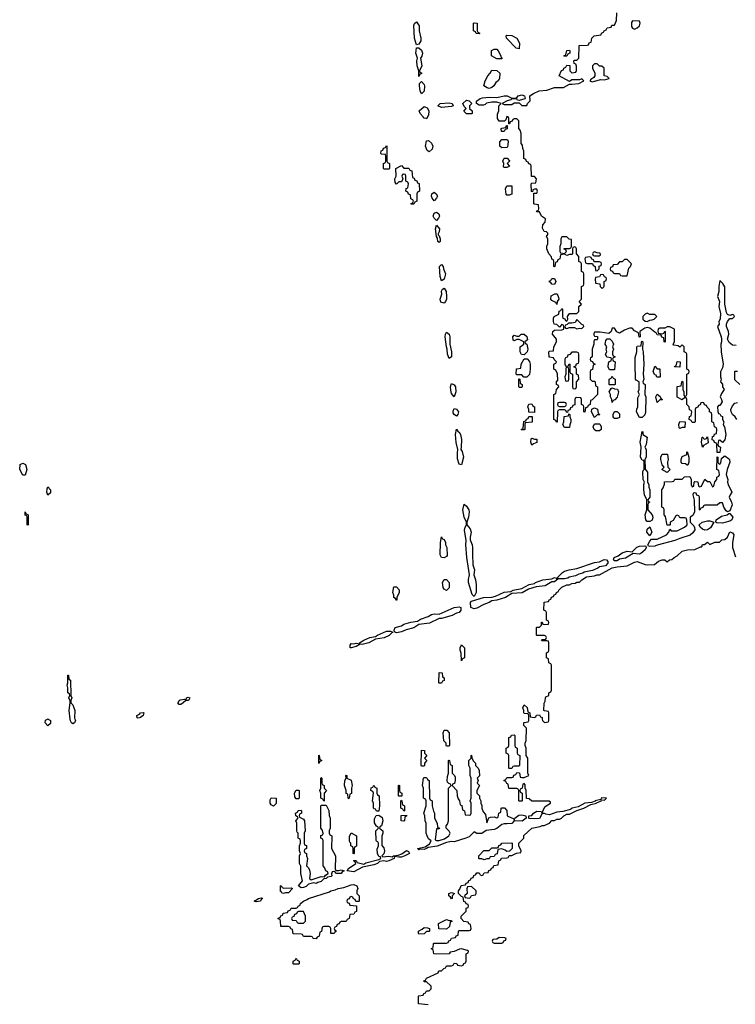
# Model space of a CAD drawing. Header units: inches. Extents: x 2601469 to 2753575, y 449403 to 582909.
# Tile 281 of 350: x 2650265 to 2655973, y 527726 to 535578. Entities that reach past the tile are written whole.
import ezdxf

# ---------------------------------------------------------------- set-up
doc = ezdxf.new("R2010")
doc.units = ezdxf.units.IN
doc.header["$MEASUREMENT"] = 0
doc.layers.add('C6552', color=7, linetype='Continuous')
doc.layers.add('C6553', color=7, linetype='Continuous')

msp = doc.modelspace()

# ---------------------------------------------------------------- linework, layer by layer
at = {"layer": 'C6552', "color": 4, "elevation": 12}
for points in [[(2650493.5, 530000), (2650511, 529990), (2650510, 529966), (2650490, 529946), (2650469.2, 529970), (2650470, 529992), (2650486, 530000)], [(2650706.3, 530000), (2650710.9, 529989.1), (2650702, 529970), (2650690, 529964), (2650678, 529970), (2650670, 529986), (2650668.2, 530000)], [(2653522, 527722), (2653446, 527730), (2653446, 527790), (2653450, 527794), (2653482, 527798), (2653487.3, 527812.7), (2653502, 527818), (2653510, 527834), (2653530, 527834), (2653546, 527850), (2653546, 527870), (2653510, 527906), (2653490, 527906), (2653487.3, 527912.7), (2653502, 527918), (2653510, 527934), (2653602, 527978), (2653607.3, 527992.7), (2653630, 527994), (2653647.3, 528012.7), (2653662, 528018), (2653670, 528034), (2653710, 528034), (2653722, 528038), (2653730, 528054), (2653752.7, 528052.7), (2653758, 528038), (2653790, 528034), (2653802, 528038), (2653807.3, 528052.7), (2653822, 528058), (2653826, 528070), (2653826, 528130), (2653842, 528138), (2653846, 528150), (2653836.4, 528156.4), (2653790, 528168), (2653772.7, 528167.3), (2653731.6, 528148.4), (2653698, 528142), (2653690, 528128), (2653590, 528126), (2653568, 528128), (2653562, 528162), (2653546, 528170), (2653562, 528178), (2653566, 528210), (2653570, 528214), (2653670, 528214), (2653682, 528218), (2653687.3, 528232.7), (2653702, 528238), (2653710, 528254), (2653742, 528258), (2653747.3, 528272.7), (2653762, 528278), (2653766, 528310), (2653770, 528314), (2653850, 528314), (2653862, 528318), (2653866, 528330), (2653862, 528362), (2653847.3, 528367.3), (2653842, 528382), (2653807.3, 528387.3), (2653786, 528410), (2653786, 528430), (2653826, 528470), (2653827.3, 528492.7), (2653842, 528498), (2653846, 528510), (2653842, 528522), (2653827.3, 528527.3), (2653822, 528542), (2653807.3, 528547.3), (2653802, 528582), (2653790, 528586), (2653766, 528610), (2653766, 528630), (2653776.4, 528643.6), (2653787.3, 528672.7), (2653822, 528678), (2653827.3, 528692.7), (2653842, 528698), (2653847.3, 528712.7), (2653862, 528718), (2653867.3, 528732.7), (2653882, 528738), (2653887.3, 528752.7), (2653902, 528758), (2653910, 528774), (2653930, 528774), (2653938, 528758), (2653950, 528754), (2653962, 528758), (2653970, 528774), (2654002, 528778), (2654007.3, 528792.7), (2654022, 528798), (2654027.3, 528812.7), (2654042, 528818), (2654047.3, 528832.7), (2654082, 528838), (2654086, 528870), (2654102, 528878), (2654107.3, 528892.7), (2654150, 528894), (2654162, 528898), (2654170, 528914), (2654190, 528914), (2654228, 528932), (2654262, 528938), (2654266, 528950), (2654246, 528990), (2654246, 529010), (2654286, 529050), (2654287.3, 529072.7), (2654350, 529132), (2654416.4, 529143.6), (2654432.7, 529152.7), (2654447.3, 529152.7), (2654490, 529172), (2654510, 529192), (2654530, 529192), (2654550, 529202), (2654570, 529202), (2654586, 529210), (2654606, 529230), (2654630, 529242), (2654650, 529242), (2654708.4, 529271.6), (2654766, 529290), (2654820.4, 529319.6), (2654866, 529330), (2654866, 529334), (2654906, 529350), (2654902, 529358), (2654930, 529354), (2654946, 529370), (2654907.5, 529372.5), (2654902, 529370), (2654899.6, 529360.4), (2654854, 529350), (2654854, 529346), (2654824.7, 529335.3), (2654774, 529330), (2654718.8, 529301.2), (2654672, 529290), (2654659.1, 529280.9), (2654596, 529264), (2654550, 529259.5), (2654490, 529237), (2654461.6, 529241.6), (2654450, 529249), (2654431.6, 529248.4), (2654410, 529208.7), (2654370, 529205.2), (2654330, 529208), (2654326, 529210), (2654326, 529230), (2654350, 529232), (2654362, 529250), (2654390, 529266.8), (2654423.6, 529263.6), (2654430, 529254), (2654438, 529262), (2654438, 529270), (2654456, 529304), (2654498, 529330), (2654498, 529338), (2654487.3, 529347.3), (2654350, 529346), (2654330, 529366), (2654307.3, 529367.3), (2654306, 529430), (2654298, 529450), (2654296.4, 529476.4), (2654290, 529486), (2654278, 529482), (2654274, 529450), (2654258, 529442), (2654254, 529430), (2654258, 529418), (2654274, 529410), (2654274, 529350), (2654270, 529346), (2654250, 529346), (2654246, 529350), (2654246, 529430), (2654242, 529442), (2654230, 529446), (2654167.3, 529447.3), (2654162, 529482), (2654150, 529486), (2654142, 529502), (2654126, 529510), (2654142, 529518), (2654150, 529534), (2654190, 529534), (2654202, 529538), (2654207.3, 529552.7), (2654222, 529558), (2654230, 529574), (2654252, 529572), (2654258, 529538), (2654270, 529534), (2654290, 529534), (2654326, 529550), (2654318, 529570), (2654318, 529690), (2654306, 529710), (2654306, 529770), (2654298, 529790), (2654298, 529810), (2654306, 529830), (2654307.3, 529927.3), (2654286, 529950), (2654286, 529970), (2654290, 529974), (2654322, 529978), (2654326, 529990), (2654326, 530000)], [(2654433.4, 530000), (2654434, 529990), (2654450, 529974), (2654482, 529978), (2654486, 529990), (2654486, 530000)]]:
    msp.add_lwpolyline(points, dxfattribs=at)
for points in [[(2653670, 529786), (2653666, 529790), (2653666, 529810), (2653648.4, 529828.4), (2653642, 529890), (2653650, 529912), (2653671.6, 529911.6), (2653691.1, 529891.1), (2653694, 529790), (2653690, 529786)], [(2654170, 529606), (2654166, 529610), (2654166, 529710), (2654162, 529722), (2654146, 529730), (2654146, 529770), (2654162, 529778), (2654166, 529790), (2654167.3, 529852.7), (2654182, 529858), (2654187.3, 529872.7), (2654210, 529874), (2654214, 529870), (2654214, 529790), (2654218, 529778), (2654234, 529770), (2654234, 529730), (2654238, 529718), (2654254, 529710), (2654252, 529630), (2654250, 529626), (2654210, 529626), (2654198, 529622), (2654190, 529606)], [(2653470, 529626), (2653468, 529630), (2653470, 529754), (2653494, 529750), (2653494, 529730), (2653512, 529710), (2653494, 529690), (2653511.3, 529670), (2653494, 529650), (2653494, 529630), (2653490, 529626)], [(2652650, 529646), (2652650, 529714), (2652654, 529710), (2652658, 529678), (2652674, 529670), (2652658, 529662)], [(2653990, 529174), (2654007.3, 529212.7), (2654020.4, 529219.6), (2654050, 529222), (2654070, 529214), (2654082, 529218), (2654086, 529250), (2654102, 529258), (2654106, 529290), (2654110, 529294), (2654132.7, 529292.7), (2654151.6, 529271.6), (2654154, 529230), (2654205.4, 529205.4), (2654210, 529194), (2654215.3, 529210), (2654246.3, 529233.7), (2654270, 529237.3), (2654302, 529230), (2654304.7, 529210), (2654272.4, 529187.6), (2654210, 529189), (2654190, 529169.4), (2654150, 529164.5), (2654130, 529166.6), (2654110, 529159.3), (2654071.8, 529128.2), (2654050, 529120.7), (2653986.4, 529113.6), (2653950, 529089.3), (2653910, 529089.2), (2653890, 529102), (2653850, 529062.7), (2653824.7, 529050), (2653730, 529022), (2653710, 529023.7), (2653670, 529017.2), (2653593.8, 528986.2), (2653523.6, 528976.4), (2653510, 528969.4), (2653490, 528960.9), (2653456.9, 528963.1), (2653450, 528958), (2653438, 528970), (2653498, 528982), (2653532.9, 529007.1), (2653548, 529030), (2653526, 529046), (2653514, 529070), (2653508.4, 529091.6), (2653508, 529170), (2653498, 529190), (2653495.3, 529230), (2653488, 529250), (2653506, 529310), (2653506, 529350), (2653502, 529362), (2653486, 529370), (2653486, 529450), (2653478, 529470), (2653486, 529530), (2653490, 529534), (2653510, 529534), (2653518, 529518), (2653532, 529510), (2653534, 529370), (2653538, 529358), (2653554, 529350), (2653554, 529310), (2653565.4, 529265.4), (2653574, 529250), (2653574, 529210), (2653594, 529170), (2653598, 529138), (2653614, 529130), (2653610, 529126), (2653590, 529126), (2653578, 529038), (2653590, 529032), (2653610, 529032), (2653653.2, 529046.8), (2653688, 529070), (2653698, 529090), (2653690, 529106), (2653666, 529130), (2653666, 529150), (2653676.4, 529163.6), (2653686, 529190), (2653686, 529450), (2653706, 529470), (2653702, 529482), (2653687.3, 529487.3), (2653678, 529498), (2653675.3, 529510), (2653676.4, 529543.6), (2653686, 529570), (2653686, 529670), (2653690, 529674), (2653694, 529670), (2653698, 529638), (2653714, 529630), (2653714, 529570), (2653734, 529550), (2653738, 529538), (2653738, 529510), (2653732, 529488), (2653718, 529482), (2653714, 529470), (2653751.6, 529431.6), (2653754, 529390), (2653763.6, 529363.6), (2653774, 529350), (2653778, 529318), (2653792.7, 529312.7), (2653798, 529278), (2653814, 529270), (2653818, 529238), (2653850, 529234), (2653862, 529238), (2653866, 529250), (2653866, 529330), (2653858, 529350), (2653866, 529370), (2653866, 529530), (2653858, 529550), (2653858, 529610), (2653848, 529630), (2653848, 529670), (2653866, 529690), (2653866, 529710), (2653870, 529714), (2653872, 529690), (2653884.7, 529664.7), (2653902, 529650), (2653902, 529630), (2653922, 529610), (2653931, 529591), (2653931.3, 529548.7), (2653914, 529530), (2653922, 529510), (2653914, 529490), (2653932, 529470), (2653912, 529430), (2653912, 529410), (2653932, 529390), (2653932, 529370), (2653942, 529350), (2653942, 529330), (2653951.1, 529311.1), (2653951.3, 529290), (2653962, 529262), (2653979.6, 529239.6)], [(2652690, 529346), (2652682, 529362), (2652666, 529370), (2652666, 529410), (2652658, 529430), (2652666, 529450), (2652666, 529530), (2652670, 529534), (2652674, 529530), (2652674, 529490), (2652678, 529478), (2652694, 529470), (2652694, 529450), (2652711.3, 529431.3), (2652694, 529410), (2652694, 529350)], [(2652890, 529366), (2652886, 529370), (2652882, 529402), (2652868.4, 529408.4), (2652868, 529430), (2652855.3, 529470), (2652858, 529510), (2652868, 529530), (2652866, 529550), (2652870, 529554), (2652874, 529550), (2652874, 529530), (2652910, 529514), (2652918, 529470), (2652912, 529450), (2652911.6, 529408.4), (2652898, 529402), (2652894, 529370)], [(2652470, 529366), (2652460.4, 529380.4), (2652458, 529410), (2652470, 529434), (2652490, 529434), (2652494, 529430), (2652494, 529370), (2652490, 529366)], [(2653110, 529266), (2653102, 529282), (2653090, 529286), (2653087.3, 529292.7), (2653086, 529330), (2653078, 529350), (2653086, 529410), (2653082, 529422), (2653066, 529430), (2653068.4, 529451.6), (2653082, 529458), (2653090, 529474), (2653098, 529458), (2653114, 529450), (2653114, 529410), (2653118, 529398), (2653132, 529390), (2653134, 529310), (2653130, 529266)], [(2653290, 529386), (2653286, 529390), (2653286, 529470), (2653290, 529474), (2653294, 529470), (2653294, 529430), (2653298, 529418), (2653314, 529410), (2653314, 529390), (2653310, 529386)], [(2652290, 529306), (2652270, 529318), (2652262, 529330), (2652263.1, 529356.9), (2652270, 529374), (2652311.3, 529370), (2652311.1, 529328.9)], [(2653330, 529266), (2653322, 529282), (2653306, 529290), (2653306, 529350), (2653310, 529354), (2653314, 529350), (2653318, 529318), (2653334, 529310), (2653334, 529270)], [(2652810, 528792), (2652830, 528798), (2652854, 528790), (2652836, 528784), (2652830, 528769.5), (2652789.1, 528769.1), (2652786, 528770), (2652782, 528782), (2652770, 528786), (2652758, 528782), (2652752.7, 528767.3), (2652756, 528750), (2652750, 528746.6), (2652720.7, 528739.3), (2652710, 528729.4), (2652690, 528726), (2652670, 528706.6), (2652642, 528698), (2652630, 528689.4), (2652610, 528695.3), (2652570, 528683.7), (2652550, 528664.5), (2652530, 528657), (2652510, 528656), (2652488, 528670), (2652522, 528710), (2652508, 528770), (2652507.3, 528827.3), (2652498, 528850), (2652498, 528910), (2652506, 528930), (2652498, 528950), (2652498, 528990), (2652506, 529010), (2652506, 529030), (2652502, 529042), (2652486, 529050), (2652486, 529090), (2652478, 529098), (2652475.3, 529110), (2652475.3, 529170), (2652468, 529190), (2652486, 529210), (2652482, 529222), (2652468.4, 529228.4), (2652466, 529250), (2652482, 529258), (2652487.3, 529272.7), (2652510, 529274), (2652514, 529270), (2652514, 529250), (2652498, 529242), (2652494, 529230), (2652498, 529218), (2652530, 529202), (2652538, 529190), (2652542, 529110), (2652534, 529090), (2652534, 529010), (2652538, 528998), (2652551.6, 528991.6), (2652554, 528970), (2652538, 528962), (2652534, 528950), (2652538, 528938), (2652554, 528930), (2652554, 528910), (2652562, 528890), (2652554, 528830), (2652570, 528814), (2652576.9, 528796.9), (2652581, 528770), (2652578, 528730), (2652590, 528718), (2652670, 528746), (2652696.4, 528743.6), (2652703.1, 528756.9), (2652726, 528770), (2652722, 528782), (2652706, 528790), (2652696.4, 528816.4), (2652686, 528830), (2652686, 529030), (2652682, 529042), (2652666, 529050), (2652667.3, 529072.7), (2652682, 529078), (2652686, 529090), (2652676.4, 529116.4), (2652666, 529130), (2652666, 529310), (2652670, 529314), (2652710, 529314), (2652731.6, 529271.6), (2652732.7, 529232.7), (2652742, 529210), (2652742, 529130), (2652734, 529110), (2652734, 529090), (2652738, 529078), (2652754, 529070), (2652752, 528970), (2652784.7, 528910), (2652782, 528802), (2652792.7, 528792.7)], [(2653162, 528902), (2653210, 528907.3), (2653236.4, 528903.6), (2653246, 528910), (2653284.1, 528915.9), (2653313.6, 528926.4), (2653350, 528952), (2653366, 528946), (2653374.8, 528930), (2653338, 528910), (2653310, 528900.9), (2653290, 528899), (2653254, 528906), (2653251.3, 528890), (2653210.3, 528869.7), (2653190, 528864.5), (2653170, 528869.4), (2653136, 528864), (2653118, 528850), (2653090, 528839.3), (2652999.8, 528820.2), (2652930, 528782), (2652878, 528790), (2652888, 528810), (2652946, 528850), (2652942, 528862), (2652928, 528870), (2652930, 528874), (2652950, 528874), (2652958, 528858), (2653010, 528844.7), (2653025.2, 528854.8), (2653130, 528882), (2653146, 528890), (2653142, 528902), (2653130, 528906), (2653119, 528930), (2653116.4, 528963.6), (2653126, 528990), (2653126, 529010), (2653122, 529022), (2653110, 529026), (2653107.3, 529032.7), (2653106, 529110), (2653126, 529130), (2653122, 529142), (2653110, 529146), (2653094.6, 529174.6), (2653095.3, 529204.7), (2653108.4, 529231.6), (2653130, 529234), (2653156, 529216), (2653161, 529190), (2653151.6, 529148.4), (2653138, 529142), (2653134, 529130), (2653162, 529110), (2653162, 529090), (2653152.7, 529067.3), (2653152.7, 528992.7), (2653170, 528974), (2653174.8, 528950), (2653170, 528926), (2653154, 528910)], [(2653330, 529186), (2653308.4, 529188.4), (2653308.4, 529231.6), (2653350, 529234), (2653350, 529226), (2653338, 529222), (2653334, 529190)], [(2652930, 528926), (2652926, 528930), (2652926, 528970), (2652922, 528982), (2652906, 528990), (2652906, 529010), (2652898, 529018), (2652895.3, 529030), (2652896.4, 529063.6), (2652910, 529094), (2652952, 529070), (2652952, 528988), (2652938, 528982), (2652934, 528970), (2652934, 528930)], [(2654150, 528946), (2654136.4, 528956.4), (2654110, 528966), (2654078, 528962), (2654072.7, 528927.3), (2654058, 528922), (2654050, 528906), (2654018, 528902), (2654010, 528886), (2653990, 528886), (2653970, 528878), (2653950, 528886), (2653930, 528886), (2653926, 528890), (2653926, 528910), (2653968.4, 528951.6), (2654010, 528954), (2654030, 528974), (2654070, 528974), (2654082, 528978), (2654087.3, 528992.7), (2654102, 528998), (2654110, 529012), (2654190, 529014), (2654194, 529010), (2654194, 528970), (2654172.7, 528947.3)], [(2652970, 528546), (2652947.3, 528547.3), (2652942, 528562), (2652927.3, 528567.3), (2652922, 528582), (2652910, 528586), (2652898, 528582), (2652892.7, 528567.3), (2652878, 528562), (2652874, 528550), (2652878, 528538), (2652892.7, 528532.7), (2652898, 528518), (2652952.7, 528512.7), (2652952.7, 528467.3), (2652938, 528462), (2652930, 528446), (2652898, 528442), (2652894, 528410), (2652878, 528402), (2652870, 528386), (2652830, 528386), (2652818, 528382), (2652812.7, 528367.3), (2652798, 528362), (2652792.7, 528347.3), (2652778, 528342), (2652774, 528330), (2652778, 528318), (2652792, 528310), (2652778, 528302), (2652774, 528290), (2652746, 528290), (2652746, 528330), (2652742, 528342), (2652730, 528346), (2652690, 528346), (2652678, 528342), (2652672.7, 528307.3), (2652658, 528302), (2652654, 528270), (2652638, 528262), (2652630, 528248.7), (2652606, 528250), (2652602, 528262), (2652590, 528266), (2652530, 528266), (2652522, 528282), (2652510, 528286), (2652447.3, 528287.3), (2652442, 528322), (2652427.3, 528327.3), (2652422, 528342), (2652410, 528346), (2652347.3, 528347.3), (2652346, 528390), (2652342, 528402), (2652327.3, 528407.3), (2652327.3, 528412.7), (2652342, 528418), (2652347.3, 528432.7), (2652362, 528438), (2652367.3, 528452.7), (2652402, 528458), (2652407.3, 528472.7), (2652422, 528478), (2652430, 528494), (2652470, 528494), (2652482, 528498), (2652486, 528510), (2652502, 528518), (2652506, 528530), (2652528, 528550), (2652559, 528561), (2652570, 528571), (2652736.4, 528623.6), (2652746, 528630), (2652782, 528638), (2652806, 528650), (2652850, 528658), (2652910, 528678), (2652930, 528682), (2652954, 528670), (2652962, 528650), (2652954, 528630), (2652954, 528610), (2652971.6, 528591.6), (2652974, 528550)], [(2652372, 528652), (2652430, 528656), (2652442, 528650), (2652410, 528615.1), (2652384.5, 528615.5), (2652370, 528609.4), (2652355.3, 528615.3), (2652350, 528626), (2652346, 528626), (2652346, 528670), (2652350, 528674), (2652358, 528658)], [(2653870, 528666), (2653838, 528662), (2653832.7, 528647.3), (2653834, 528610), (2653814, 528590), (2653818, 528578), (2653850, 528574), (2653862, 528578), (2653870, 528594), (2653902, 528598), (2653906, 528610), (2653906, 528630)], [(2652150, 528543.7), (2652135.3, 528550), (2652170, 528571.3), (2652190, 528576), (2652202, 528570), (2652193.7, 528566.3), (2652184.7, 528550), (2652170, 528545.1)], [(2653710, 528568.7), (2653702, 528582), (2653688, 528590), (2653688.9, 528611.1), (2653710, 528618), (2653734, 528610), (2653714, 528590), (2653714, 528570)], [(2652530, 528466), (2652490, 528466), (2652478, 528462), (2652472, 528448), (2652458, 528442), (2652452.7, 528427.3), (2652438, 528422), (2652434, 528410), (2652438, 528398), (2652470, 528394), (2652478, 528378), (2652490, 528374), (2652530, 528374), (2652546, 528390), (2652546, 528430)], [(2653690, 528394), (2653710, 528394), (2653712.7, 528387.3), (2653698, 528382), (2653692.7, 528347.3), (2653670, 528326), (2653607.3, 528327.3), (2653606, 528370), (2653670, 528402)], [(2653450, 528286), (2653446, 528290), (2653446, 528310), (2653475.3, 528324.7), (2653490, 528338), (2653516.9, 528336.9), (2653534, 528330), (2653534, 528310), (2653530, 528306), (2653510, 528306), (2653490, 528288.7)], [(2654090, 528258), (2654070, 528246), (2654038, 528242), (2654034, 528230), (2654038, 528218), (2654050, 528214), (2654110, 528214), (2654122, 528218), (2654127.3, 528232.7), (2654142, 528238), (2654146, 528250), (2654135.3, 528255.3)], [(2652450, 528046), (2652446, 528050), (2652446, 528070), (2652462, 528078), (2652470, 528094), (2652478, 528078), (2652494, 528070), (2652494, 528050), (2652490, 528046)]]:
    msp.add_lwpolyline(points, close=True, dxfattribs=at)
at = {"layer": 'C6553', "color": 4, "elevation": 12}
for points in [[(2655979.6, 532980.4), (2655950, 532982), (2655923, 533003), (2655909.3, 533030), (2655921.2, 533070), (2655919, 533090), (2655902.7, 533130), (2655902.7, 533150), (2655910, 533172), (2655930, 533194), (2655950, 533194), (2655966, 533210), (2655962, 533222), (2655950, 533226), (2655930, 533218), (2655910, 533228), (2655903.2, 533243.2), (2655889, 533310), (2655888.4, 533448.4), (2655873.6, 533473.6), (2655850, 533498), (2655841.6, 533450), (2655840.7, 533410), (2655831, 533370), (2655847.3, 533330), (2655842.8, 533290), (2655854.2, 533234.2), (2655852.7, 533190), (2655841, 533170), (2655844.7, 533150), (2655831.3, 533130), (2655860.7, 533050), (2655864, 533030), (2655864, 533010), (2655857.3, 532990), (2655858.8, 532930), (2655874.9, 532830), (2655870, 532802), (2655854.8, 532770), (2655854.8, 532730), (2655861, 532710), (2655856, 532690), (2655870.5, 532670.5), (2655870.7, 532650), (2655884, 532630), (2655862.5, 532597.5), (2655850.8, 532570), (2655862.8, 532550), (2655866.8, 532530), (2655850, 532502), (2655838, 532502), (2655832, 532490), (2655832.7, 532452.7), (2655838, 532438), (2655850, 532434), (2655858, 532418), (2655870, 532414), (2655870.8, 532390), (2655880.7, 532370), (2655877.3, 532350), (2655887.3, 532330), (2655898, 532270), (2655890, 532228), (2655870, 532206), (2655850, 532226), (2655838, 532222), (2655834, 532190), (2655838, 532178), (2655854, 532170), (2655850, 532126), (2655827.3, 532127.3), (2655826, 532190), (2655822, 532202), (2655807.3, 532207.3), (2655802, 532222), (2655788.4, 532228.4), (2655790, 532254), (2655802, 532258), (2655807.3, 532272.7), (2655822, 532278), (2655826, 532310), (2655822, 532322), (2655806, 532330), (2655802, 532362), (2655786, 532370), (2655786, 532430), (2655782, 532442), (2655766, 532450), (2655766, 532470), (2655747.3, 532487.3), (2655742, 532502), (2655727.3, 532507.3), (2655722, 532522), (2655710, 532526), (2655698, 532522), (2655692.7, 532507.3), (2655678, 532502), (2655672.7, 532487.3), (2655658, 532482), (2655654, 532470), (2655654, 532370), (2655650, 532366), (2655630, 532366), (2655622, 532382), (2655606, 532390), (2655607.3, 532412.7), (2655622, 532418), (2655626, 532450), (2655622, 532462), (2655607.3, 532467.3), (2655606, 532490), (2655586, 532510), (2655586, 532550), (2655582, 532562), (2655570, 532566), (2655550, 532546), (2655508.4, 532568.4), (2655508, 532650), (2655510, 532654), (2655542, 532658), (2655546, 532690), (2655550, 532694), (2655554, 532690), (2655554, 532630), (2655562, 532610), (2655563.6, 532583.6), (2655570, 532574), (2655582, 532578), (2655586, 532590), (2655586, 532750), (2655602, 532758), (2655606, 532770), (2655602, 532782), (2655586, 532790), (2655586, 532910), (2655582, 532922), (2655566, 532930), (2655566, 532970), (2655550, 532986), (2655530, 532966), (2655516.4, 532976.4), (2655482, 532982), (2655478, 532990), (2655488, 533010), (2655488, 533110), (2655450, 533128.7), (2655430, 533128), (2655410, 533118), (2655370, 533117.2), (2655358, 533110), (2655354, 533094), (2655358, 533078), (2655390, 533074), (2655402, 533078), (2655410, 533094), (2655414, 533090), (2655414, 533010), (2655410, 533006), (2655406, 533010), (2655402, 533042), (2655387.3, 533047.3), (2655382, 533062), (2655350, 533066), (2655342, 533082), (2655330, 533086), (2655290, 533118), (2655270, 533122), (2655250, 533118), (2655212, 533090), (2655214, 533050), (2655210, 533046), (2655206, 533050), (2655202, 533082), (2655170, 533095.3), (2655150, 533118), (2655130, 533118), (2655090, 533102), (2655050, 533078), (2655028, 533088), (2655010, 533118), (2654990, 533118), (2654982, 533090), (2654963.6, 533076.4), (2654894, 533086), (2654850, 533086), (2654843.6, 533076.4), (2654843.6, 533063.6), (2654850, 533054), (2654872.7, 533052.7), (2654874, 533030), (2654870, 533026), (2654850, 533026), (2654845.4, 533014.6), (2654844.7, 532990), (2654832, 532950), (2654832, 532888), (2654818, 532882), (2654814, 532870), (2654818, 532858), (2654832.7, 532852.7), (2654838, 532838), (2654854, 532830), (2654838, 532822), (2654832.7, 532787.3), (2654818, 532782), (2654814, 532770), (2654814, 532710), (2654830, 532694), (2654850, 532694), (2654854, 532690), (2654858, 532658), (2654874, 532650), (2654874, 532590), (2654830, 532546), (2654818, 532542), (2654814, 532510), (2654798, 532502), (2654792.7, 532487.3), (2654778, 532482), (2654772.7, 532447.3), (2654766, 532450), (2654766, 532490), (2654762, 532502), (2654746, 532510), (2654746, 532550), (2654742, 532562), (2654710, 532566), (2654698, 532562), (2654694, 532550), (2654692.7, 532507.3), (2654678, 532502), (2654672.7, 532487.3), (2654658, 532482), (2654652.7, 532467.3), (2654638, 532462), (2654634, 532446), (2654627.3, 532447.3), (2654622, 532462), (2654610, 532466), (2654570, 532466), (2654558, 532462), (2654554, 532450), (2654552.7, 532367.3), (2654547.3, 532367.3), (2654542, 532382), (2654526, 532390), (2654526, 532590), (2654542, 532598), (2654546, 532630), (2654566, 532650), (2654562, 532662), (2654546, 532670), (2654546, 532690), (2654558, 532702), (2654554.6, 532754.6), (2654542, 532782), (2654526, 532790), (2654526, 532830), (2654542, 532838), (2654546, 532850), (2654527.3, 532867.3), (2654522, 532882), (2654487.3, 532887.3), (2654486, 532930), (2654490, 532934), (2654522, 532938), (2654526, 532970), (2654548, 533010), (2654548, 533030), (2654515.3, 533070), (2654518, 533090), (2654530, 533102), (2654590, 533104.7), (2654606, 533110), (2654606, 533130), (2654602, 533142), (2654590, 533146), (2654570, 533126), (2654550, 533146), (2654528.9, 533148.9), (2654522, 533170), (2654523.1, 533196.9), (2654528.9, 533211.1), (2654566, 533230), (2654567.3, 533252.7), (2654582, 533258), (2654590, 533274), (2654594, 533270), (2654594, 533210), (2654598, 533198), (2654612.7, 533192.7), (2654618, 533178), (2654630, 533174), (2654638, 533190), (2654635.3, 533210), (2654650, 533234), (2654710, 533234), (2654726, 533250), (2654726, 533290), (2654746, 533310), (2654728, 533330), (2654746, 533350), (2654746, 533450), (2654762, 533458), (2654766, 533470), (2654766, 533550), (2654762, 533562), (2654746, 533570), (2654746, 533630), (2654742, 533642), (2654726, 533650), (2654726, 533690), (2654706, 533710), (2654706, 533750), (2654702, 533762), (2654690, 533766), (2654678, 533762), (2654674, 533750), (2654674, 533710), (2654670, 533706), (2654650, 533706), (2654630, 533698), (2654610, 533708), (2654578, 533702), (2654574, 533670), (2654558, 533662), (2654552.7, 533647.3), (2654538, 533642), (2654534, 533610), (2654530, 533606), (2654526, 533610), (2654526, 533650), (2654522, 533662), (2654508.4, 533668.4), (2654507.3, 533687.3), (2654486, 533710), (2654468.7, 533750), (2654468.9, 533771.1), (2654478, 533790), (2654478, 533830), (2654466, 533850), (2654476.4, 533863.6), (2654476.4, 533876.4), (2654467.3, 533887.3), (2654448.7, 533888.7), (2654436.4, 533916.4), (2654438, 533942), (2654456.4, 533963.6), (2654458, 533990), (2654426, 534010), (2654410, 534046), (2654390, 534046), (2654386, 534050), (2654402, 534058), (2654406, 534070), (2654402, 534102), (2654370, 534106), (2654366, 534110), (2654366, 534194), (2654390, 534194), (2654395.3, 534210), (2654390, 534226), (2654370, 534226), (2654358, 534222), (2654354, 534206), (2654347.3, 534207.3), (2654346, 534270), (2654350, 534274), (2654382, 534278), (2654386, 534310), (2654370, 534326), (2654347.3, 534327.3), (2654346, 534410), (2654342, 534422), (2654327.3, 534427.3), (2654322, 534442), (2654307.3, 534447.3), (2654302, 534462), (2654286, 534470), (2654286, 534530), (2654278, 534550), (2654276.4, 534576.4), (2654266, 534590), (2654266, 534670), (2654256.4, 534696.4), (2654246, 534710), (2654246, 534770), (2654230, 534786), (2654210, 534786), (2654198, 534782), (2654192.7, 534767.3), (2654178, 534762), (2654172.7, 534747.3), (2654166, 534746), (2654166, 534790), (2654162, 534802), (2654150, 534806), (2654142, 534778), (2654132.7, 534767.3), (2654090, 534768), (2654075.3, 534790), (2654076.4, 534823.6), (2654086, 534850), (2654088, 534890), (2654106, 534910), (2654070, 534921.2), (2654030, 534919.3), (2653987.9, 534912.1), (2653978, 534902), (2653963.6, 534896.4), (2653930, 534895.3), (2653908, 534910), (2653908.9, 534928.9), (2653939, 534950), (2653955.5, 534955.5), (2654010, 534960.7), (2654070, 534957.3), (2654130.5, 534970.5), (2654152, 534970), (2654190, 534951), (2654228.7, 534951.3), (2654242, 534970), (2654270, 534978.8), (2654292, 534970), (2654298, 534950), (2654294.4, 534945.6), (2654250, 534934), (2654236.4, 534936.4), (2654230, 534946), (2654190, 534946), (2654182, 534938), (2654154, 534930), (2654114, 534910), (2654130, 534902), (2654190, 534902), (2654210, 534914), (2654250, 534914), (2654270, 534894), (2654310, 534894), (2654315.3, 534910), (2654338, 534930), (2654334, 534970), (2654362, 534990), (2654409.7, 535010.3), (2654470, 535015.8), (2654530, 535037.1), (2654603.2, 535036.8), (2654650, 535064.7), (2654670, 535062.8), (2654726, 535070), (2654766, 535090), (2654750, 535106), (2654730, 535098), (2654670, 535098), (2654650, 535086), (2654568, 535130), (2654587.3, 535172.7), (2654602, 535178), (2654606, 535190), (2654622, 535198), (2654630, 535214), (2654652.7, 535212.7), (2654654, 535170), (2654670, 535154), (2654702, 535158), (2654707.3, 535172.7), (2654707.3, 535207.3), (2654702, 535222), (2654687.3, 535227.3), (2654686, 535250), (2654690, 535254), (2654710, 535254), (2654726, 535270), (2654727.3, 535372.7), (2654790, 535374), (2654802, 535378), (2654808, 535392), (2654822, 535398), (2654828.4, 535431.6), (2654846, 535450), (2654902, 535458), (2654906, 535470), (2654922, 535478), (2654926, 535490), (2654942, 535498), (2654950, 535514), (2654982, 535518), (2654987.3, 535532.7), (2655010, 535534), (2655026, 535570), (2655027.3, 535632.7)], [(2656010, 532668), (2655970, 532706), (2655970, 532774), (2655990, 532774)], [(2655986, 532390), (2655972.7, 532410), (2655949.8, 532429.8), (2655938.7, 532450), (2655938, 532470), (2655950, 532498.8), (2655970, 532518.8), (2655990, 532524)], [(2654486, 530000), (2654486, 530050), (2654482, 530062), (2654450, 530066), (2654446, 530070), (2654447.3, 530127.3), (2654456.4, 530143.6), (2654458, 530170), (2654462, 530178), (2654486, 530190), (2654486, 530210), (2654502, 530218), (2654506, 530230), (2654506, 530430), (2654502, 530442), (2654486, 530450), (2654482, 530482), (2654466, 530490), (2654466, 530530), (2654482, 530538), (2654486, 530550), (2654486, 530610), (2654482, 530622), (2654470, 530626), (2654430, 530626), (2654426, 530630), (2654430, 530634), (2654462, 530638), (2654466, 530650), (2654462, 530662), (2654450, 530666), (2654390, 530666), (2654386, 530670), (2654386, 530730), (2654390, 530734), (2654410, 530734), (2654426, 530750), (2654427.3, 530772.7), (2654432.7, 530772.7), (2654438, 530758), (2654450, 530754), (2654482, 530758), (2654486, 530770), (2654482, 530782), (2654466, 530790), (2654466, 530850), (2654462, 530862), (2654446, 530870), (2654447.3, 530932.7), (2654482, 530938), (2654487.3, 530952.7), (2654502, 530958), (2654507.3, 530972.7), (2654522, 530978), (2654527.3, 530992.7), (2654542, 530998), (2654546, 531010), (2654562, 531018), (2654566, 531030), (2654590, 531052), (2654630, 531071.3), (2654650, 531072), (2654670, 531082), (2654696.4, 531083.6), (2654710, 531092), (2654730, 531092), (2654749.1, 531110.9), (2654785.6, 531134.4), (2654850, 531142), (2654868.9, 531151.1), (2654890, 531152), (2654990, 531206), (2655030, 531216), (2655110, 531222), (2655170, 531251), (2655190, 531256), (2655252.7, 531232.7), (2655270, 531232), (2655327.3, 531232.7), (2655360.2, 531259.8), (2655390, 531271), (2655411.3, 531271.3), (2655430, 531254), (2655448.4, 531271.6), (2655467.3, 531272.7), (2655486, 531290), (2655510, 531302), (2655550, 531341), (2655591.6, 531351.6), (2655650, 531352), (2655694, 531374), (2655706, 531374), (2655710, 531392), (2655727.3, 531392.7), (2655750, 531411.3), (2655770, 531394), (2655810, 531412), (2655847.3, 531412.7), (2655866, 531430), (2655890, 531434), (2655910, 531452), (2655930, 531494), (2655950, 531484.7), (2655961, 531470), (2655951, 531410), (2655951, 531370), (2655975.3, 531295.3)], [(2650668.2, 530000), (2650659, 530070), (2650668, 530130), (2650667.3, 530147.3), (2650658, 530170), (2650666, 530190), (2650662, 530202), (2650648.7, 530210), (2650648.7, 530250), (2650644, 530270), (2650648.7, 530290), (2650650, 530352), (2650654, 530350), (2650658, 530318), (2650671.3, 530310), (2650674, 530190), (2650682, 530170), (2650674, 530150), (2650674, 530130), (2650690, 530114), (2650704.7, 530070), (2650702, 530010), (2650706.3, 530000)], [(2654326, 530000), (2654326, 530030), (2654322, 530042), (2654290, 530046), (2654286, 530050), (2654286, 530070), (2654278, 530090), (2654286, 530110), (2654290, 530114), (2654312.7, 530092.7), (2654318, 530058), (2654334, 530050), (2654338, 530018), (2654370, 530014), (2654382, 530018), (2654387.3, 530032.7), (2654410, 530034), (2654418, 530018), (2654432.7, 530012.7), (2654433.4, 530000)], [(2650486, 530000), (2650490, 530002), (2650493.5, 530000)]]:
    msp.add_lwpolyline(points, dxfattribs=at)
for points in [[(2653430, 535378), (2653414, 535430), (2653409.3, 535530.7), (2653412.9, 535547.1), (2653430, 535561), (2653452.4, 535530), (2653452.7, 535490), (2653465.5, 535430), (2653464.9, 535410), (2653450, 535382)], [(2653930, 535466), (2653907.3, 535467.3), (2653902, 535482), (2653886, 535490), (2653886, 535550), (2653890, 535552), (2653914, 535550), (2653914, 535490), (2653918, 535478), (2653934, 535470)], [(2655152.7, 535567.3), (2655143.6, 535556.4), (2655143.6, 535523.6), (2655154, 535510), (2655170, 535502), (2655190, 535512), (2655208, 535530), (2655215.3, 535550), (2655210, 535566)], [(2654250, 535346), (2654226, 535350), (2654148, 535430), (2654146, 535450), (2654150, 535454), (2654191.6, 535451.6), (2654231.1, 535431.1), (2654252, 535390)], [(2653450, 535126), (2653448.7, 535170), (2653436, 535210), (2653434, 535250), (2653439, 535270), (2653425.2, 535310), (2653430, 535354), (2653450, 535352), (2653470, 535334), (2653479.3, 535310), (2653473.5, 535286.5), (2653461, 535270), (2653473, 535210), (2653454, 535170), (2653458, 535158), (2653470, 535154), (2653470, 535146), (2653458, 535142)], [(2654070, 535266), (2654028.9, 535288.9), (2654028.9, 535331.1), (2654050, 535342), (2654070, 535342), (2654082, 535330), (2654102, 535290), (2654102, 535282), (2654114, 535270), (2654110, 535266)], [(2654610, 535286), (2654606, 535290), (2654622, 535298), (2654630, 535332), (2654650, 535334), (2654654, 535330), (2654654, 535310), (2654638, 535302), (2654630, 535286)], [(2654870, 535226), (2654850, 535226), (2654834, 535210), (2654834, 535190), (2654851.6, 535151.6), (2654852, 535130), (2654843.6, 535116.4), (2654819.6, 535100.4), (2654812, 535090), (2654830, 535081), (2654850, 535087.3), (2654900.2, 535099.8), (2654930, 535098), (2654966, 535110), (2654950, 535126), (2654926, 535130), (2654926, 535190), (2654907.3, 535207.3), (2654888.4, 535208.4)], [(2654010, 535029.5), (2653993.6, 535033.6), (2653968, 535050), (2653978, 535090), (2653998, 535130), (2654018, 535150), (2654030, 535174), (2654071.6, 535171.6), (2654094, 535150), (2654092, 535110), (2654082, 535090), (2654062.8, 535077.2), (2654046, 535050), (2654030, 535037.2)], [(2653470, 534986), (2653459, 535010), (2653454, 535050), (2653455.3, 535070), (2653470, 535084.7), (2653490, 535062), (2653493, 535050), (2653490, 535008)], [(2653630, 534878), (2653599, 534890), (2653618, 534910), (2653690, 534913.4), (2653714, 534910), (2653722, 534890), (2653710, 534885.2)], [(2653830, 534826), (2653808.4, 534848.4), (2653826, 534870), (2653810, 534886), (2653799, 534910), (2653830, 534935.5), (2653851.3, 534930), (2653872, 534910), (2653852, 534890), (2653854, 534870), (2653874, 534850), (2653874, 534830), (2653870, 534826)], [(2653510, 534786), (2653508, 534790), (2653490, 534793.6), (2653482, 534802), (2653459.6, 534830), (2653452, 534850), (2653490, 534884.4), (2653515.2, 534875.2), (2653528.8, 534850), (2653524.9, 534815.1)], [(2654130, 534686), (2654107.3, 534687.3), (2654106, 534710), (2654110, 534714), (2654142, 534718), (2654147.3, 534732.7), (2654154, 534734), (2654152.7, 534707.3), (2654138, 534702)], [(2653530, 534524), (2653515.1, 534535.1), (2653500.9, 534570), (2653509.4, 534610.6), (2653526, 534614), (2653550, 534594), (2653559.5, 534570), (2653555.3, 534544.7)], [(2654110, 534555.3), (2654095.3, 534570), (2654095.3, 534604.7), (2654110, 534622), (2654150, 534622), (2654158, 534618), (2654162, 534610), (2654159.8, 534580.2), (2654156, 534564), (2654150, 534558)], [(2653170, 534386), (2653166, 534390), (2653166, 534430), (2653182, 534438), (2653186, 534450), (2653186, 534490), (2653182, 534502), (2653150, 534506), (2653146, 534510), (2653147.3, 534532.7), (2653162, 534538), (2653167.3, 534552.7), (2653182, 534558), (2653190, 534574), (2653194, 534570), (2653194, 534450), (2653198, 534438), (2653214, 534430), (2653214, 534390), (2653210, 534386)], [(2654130, 534398), (2654124, 534404), (2654128, 534430), (2654118, 534450), (2654130, 534474), (2654152.7, 534472.7), (2654171.6, 534451.6), (2654171.6, 534448.4), (2654154, 534430), (2654172, 534410), (2654170, 534406), (2654150, 534398)], [(2653330, 534394), (2653370, 534394), (2653378, 534378), (2653392.7, 534372.7), (2653398, 534318), (2653412.7, 534312.7), (2653418, 534298), (2653432.7, 534292.7), (2653438, 534278), (2653451.6, 534271.6), (2653454, 534210), (2653438, 534202), (2653434, 534190), (2653434, 534130), (2653418, 534122), (2653410, 534106), (2653387.3, 534107.3), (2653387.3, 534112.7), (2653402, 534118), (2653406, 534130), (2653402, 534142), (2653386, 534150), (2653382, 534182), (2653367.3, 534187.3), (2653362, 534202), (2653346, 534210), (2653347.3, 534232.7), (2653362, 534238), (2653366, 534270), (2653362, 534282), (2653346, 534290), (2653346, 534330), (2653342, 534342), (2653330, 534346), (2653318, 534342), (2653314, 534330), (2653322, 534310), (2653310, 534286), (2653290, 534286), (2653270, 534266), (2653260.4, 534280.4), (2653258, 534310), (2653268, 534330), (2653266, 534390), (2653310, 534414)], [(2654150, 534178), (2654145.2, 534185.2), (2654139, 534230), (2654150, 534254), (2654191.6, 534251.6), (2654190, 534186), (2654170, 534178)], [(2653570, 534134), (2653554.5, 534154.5), (2653549.3, 534170), (2653553.2, 534190), (2653570, 534202), (2653586.8, 534190), (2653597.1, 534170), (2653590, 534154)], [(2653590, 533977.2), (2653570, 533994), (2653562.9, 534010), (2653570, 534036), (2653590, 534043), (2653607.3, 534030), (2653614, 534010), (2653606.2, 533993.8)], [(2653610, 533801.2), (2653599, 533810), (2653596.4, 533836.4), (2653589.5, 533849.5), (2653580.7, 533910), (2653590, 533938), (2653613.4, 533910), (2653610, 533886), (2653602, 533870), (2653602, 533862), (2653610, 533854), (2653618.8, 533830), (2653618.8, 533810)], [(2654630, 533846), (2654590, 533846), (2654582, 533830), (2654582, 533790), (2654574, 533770), (2654574, 533730), (2654578, 533718), (2654610, 533714), (2654626, 533730), (2654622, 533742), (2654607.3, 533747.3), (2654607.3, 533752.7), (2654650, 533754), (2654662, 533758), (2654666, 533770), (2654666, 533826), (2654648.4, 533828.4)], [(2654810, 533686), (2654778, 533682), (2654774, 533670), (2654778, 533638), (2654790, 533634), (2654834, 533634), (2654838, 533618), (2654854, 533610), (2654858, 533578), (2654870, 533574), (2654886, 533590), (2654887.3, 533612.7), (2654902, 533618), (2654906, 533630), (2654902, 533642), (2654890, 533646), (2654846, 533646), (2654842, 533662), (2654827.3, 533667.3), (2654822, 533682)], [(2654850, 533726), (2654838, 533722), (2654834, 533710), (2654838, 533698), (2654850, 533694), (2654890, 533694), (2654896.4, 533703.6), (2654895.3, 533715.3), (2654870, 533718)], [(2655110, 533666), (2655090, 533666), (2655070, 533646), (2655050, 533646), (2655030, 533626), (2654998, 533622), (2654992.7, 533607.3), (2654978, 533602), (2654974, 533590), (2654978, 533578), (2654992.7, 533572.7), (2654998, 533558), (2655010, 533554), (2655050, 533554), (2655058, 533538), (2655070, 533534), (2655110, 533534), (2655124, 533596), (2655138, 533610), (2655146, 533630)], [(2653630, 533494), (2653618.7, 533530), (2653614, 533610), (2653630, 533626), (2653642.8, 533610), (2653646, 533590), (2653662, 533550), (2653650, 533508.7)], [(2654530, 533466), (2654508.4, 533468.4), (2654502, 533482), (2654490, 533486), (2654490, 533494), (2654502, 533498), (2654510, 533514), (2654530, 533514), (2654542, 533490)], [(2654910, 533546), (2654898, 533542), (2654890, 533526), (2654858, 533522), (2654854, 533510), (2654858, 533478), (2654892.7, 533472.7), (2654894, 533450), (2654910, 533434), (2654926, 533450), (2654926, 533490), (2654942, 533498), (2654946, 533510), (2654942, 533522), (2654930, 533526), (2654922, 533542)], [(2653650, 533318), (2653625.4, 533325.4), (2653619.5, 533350), (2653633.2, 533390), (2653630, 533414), (2653638, 533430), (2653650, 533436), (2653666, 533410), (2653670.4, 533370), (2653670, 533348.7), (2653662, 533330)], [(2654550, 533306), (2654542, 533322), (2654510, 533338), (2654502, 533350), (2654504.7, 533375.3), (2654532.7, 533392.7), (2654552.7, 533392.7), (2654563.6, 533363.6), (2654564.7, 533350), (2654552, 533330)], [(2654710, 533186), (2654696, 533164), (2654670, 533158), (2654642, 533158), (2654632.7, 533147.3), (2654618, 533142), (2654614, 533130), (2654618, 533118), (2654630, 533114), (2654650, 533122), (2654690, 533122), (2654710, 533112), (2654730, 533118), (2654750, 533114), (2654766, 533130), (2654762, 533142), (2654750, 533146)], [(2655270, 533238), (2655254, 533230), (2655234, 533210), (2655234, 533190), (2655252.7, 533172.7), (2655270, 533172), (2655290, 533182), (2655310, 533184.7), (2655326, 533190), (2655346, 533210), (2655330, 533226), (2655290, 533226)], [(2653690, 532875.3), (2653677, 532910), (2653676, 532950), (2653669.3, 532970), (2653659.6, 533050), (2653662, 533070), (2653670, 533086), (2653690, 533070.8), (2653697.1, 533050), (2653694.9, 532990), (2653710.4, 532930), (2653710, 532889)], [(2654290, 532906), (2654267.3, 532907.3), (2654258, 532930), (2654258, 532970), (2654286, 532990), (2654286, 533010), (2654250, 533028), (2654230, 533028), (2654210, 533018), (2654202, 533022), (2654198, 533050), (2654210, 533062), (2654230, 533054), (2654250, 533054), (2654266, 533070), (2654290, 533071.3), (2654310.9, 533050.9), (2654314.8, 533025.2), (2654294, 533010), (2654298, 532998), (2654311.1, 532991.1), (2654318, 532950), (2654311.6, 532928.4)], [(2654970, 532786), (2654958, 532810), (2654960.4, 532839.6), (2654967.3, 532852.7), (2654982, 532858), (2654986, 532870), (2654982, 532882), (2654947.3, 532887.3), (2654938, 532910), (2654948, 532930), (2654942, 532950), (2654948, 532970), (2654935.3, 532990), (2654936.4, 533003.6), (2654940.4, 533019.6), (2654950, 533032), (2654972, 533032), (2654990, 533014), (2655002, 532990), (2654994, 532970), (2655002, 532950), (2654994, 532930), (2654994, 532910), (2654998, 532898), (2655014, 532890), (2654998, 532882), (2654994, 532870), (2654998, 532858), (2655014, 532850), (2655010, 532786)], [(2655210, 532406), (2655186, 532450), (2655188, 532472), (2655195.3, 532490), (2655196.4, 532563.6), (2655208, 532590), (2655198, 532610), (2655206, 532630), (2655206, 532690), (2655182, 532702), (2655178, 532710), (2655173.2, 532830), (2655175.3, 532884.7), (2655188, 532930), (2655188, 532970), (2655190, 532974), (2655222, 532978), (2655226, 533010), (2655230, 533014), (2655234, 533010), (2655232, 532950), (2655238, 532930), (2655242.8, 532830), (2655238, 532750), (2655242, 532710), (2655234, 532690), (2655238, 532678), (2655254, 532670), (2655252, 532590), (2655258, 532570), (2655255.3, 532444.7), (2655250, 532426), (2655230, 532406)], [(2654310, 532726), (2654287.3, 532727.3), (2654270, 532746), (2654230, 532746), (2654226, 532750), (2654227.3, 532792.7), (2654262, 532798), (2654266, 532830), (2654290, 532874), (2654312.7, 532872.7), (2654331.6, 532851.6), (2654338, 532830), (2654338, 532790), (2654331.6, 532748.4)], [(2654710, 532926), (2654670, 532926), (2654652.7, 532907.3), (2654638, 532902), (2654632.7, 532887.3), (2654618, 532882), (2654614, 532870), (2654614, 532830), (2654618, 532818), (2654630, 532814), (2654642, 532818), (2654647.3, 532832.7), (2654654, 532830), (2654654, 532770), (2654658, 532758), (2654674, 532750), (2654674, 532650), (2654678, 532638), (2654690, 532634), (2654702, 532638), (2654706, 532650), (2654706, 532690), (2654726, 532710), (2654722, 532742), (2654706, 532750), (2654706, 532790), (2654702, 532802), (2654686, 532810), (2654702, 532818), (2654707.3, 532832.7), (2654722, 532838), (2654726, 532850), (2654726, 532910), (2654722, 532922)], [(2654630, 532806), (2654622, 532798), (2654622, 532750), (2654614, 532730), (2654618, 532698), (2654630, 532694), (2654642, 532698), (2654646, 532710), (2654646, 532790), (2654642, 532802)], [(2655350, 532794), (2655370, 532794), (2655374, 532730), (2655370, 532726), (2655347.3, 532727.3), (2655342, 532742), (2655330, 532746), (2655318, 532770), (2655330, 532814)], [(2655530, 532806), (2655488.4, 532808.4), (2655490, 532814), (2655502, 532818), (2655508.4, 532851.6), (2655532, 532850)], [(2654250, 532646), (2654246, 532650), (2654246, 532710), (2654250, 532714), (2654254, 532710), (2654258, 532678), (2654274, 532670), (2654274, 532650), (2654270, 532646)], [(2654970, 532666), (2654966, 532670), (2654966, 532710), (2654982, 532718), (2654990, 532734), (2654998, 532718), (2655014, 532710), (2655014, 532670), (2655010, 532666)], [(2653730, 532569.2), (2653710, 532598), (2653703.6, 532623.6), (2653702, 532650), (2653710, 532676), (2653730, 532667.3), (2653740.4, 532650), (2653743, 532610)], [(2654990, 532526), (2654988, 532550), (2654978, 532570), (2654978, 532590), (2654966, 532610), (2654982, 532638), (2654990, 532642), (2655010, 532634), (2655032.7, 532632.7), (2655042, 532610), (2655031.6, 532568.4), (2655012.7, 532547.3), (2654998, 532542)], [(2655350, 532526), (2655338, 532570), (2655350, 532592), (2655372.7, 532572.7), (2655378, 532558), (2655392, 532550), (2655390, 532546), (2655370, 532546)], [(2654370, 532446), (2654327.3, 532447.3), (2654326, 532470), (2654318, 532490), (2654327.3, 532512.7), (2654350, 532514), (2654358, 532498), (2654371.6, 532491.6)], [(2654610, 532526), (2654570, 532526), (2654558, 532522), (2654554, 532510), (2654558, 532498), (2654570, 532494), (2654610, 532494), (2654622, 532498), (2654626, 532510), (2654622, 532522)], [(2654850, 532406), (2654826, 532450), (2654827.3, 532472.7), (2654850, 532482), (2654872.7, 532472.7), (2654878, 532438), (2654892, 532430), (2654890, 532426), (2654870, 532426)], [(2653750, 532416), (2653730, 532428.7), (2653723.3, 532443.3), (2653722.7, 532457.3), (2653730, 532476), (2653750, 532472.7), (2653763.8, 532450), (2653760.5, 532430)], [(2654270, 532306), (2654266, 532310), (2654282, 532318), (2654287.3, 532372.7), (2654302, 532378), (2654307.3, 532392.7), (2654322, 532398), (2654327.3, 532412.7), (2654352.7, 532412.7), (2654352.7, 532367.3), (2654298, 532362), (2654294, 532350), (2654294, 532310), (2654290, 532306)], [(2654610, 532326), (2654598, 532350), (2654606, 532370), (2654607.3, 532412.7), (2654642, 532418), (2654646, 532434), (2654654, 532430), (2654654, 532410), (2654662, 532390), (2654662, 532370), (2654652.7, 532347.3), (2654650, 532326)], [(2655010, 532398), (2655003.1, 532403.1), (2654998, 532410), (2654998, 532430), (2655010, 532454), (2655030, 532454), (2655050, 532434), (2655050, 532406), (2655030, 532398)], [(2654890, 532298), (2654860.4, 532300.4), (2654846, 532310), (2654838, 532330), (2654850, 532354), (2654890, 532354), (2654894, 532350), (2654902, 532330), (2654902, 532310)], [(2655530, 532318), (2655524, 532324), (2655522, 532350), (2655530, 532374), (2655572, 532372), (2655570, 532326), (2655550, 532326)], [(2653790, 532028), (2653770, 532034), (2653756.9, 532076.9), (2653755.9, 532124.1), (2653760.9, 532150), (2653747.3, 532207.3), (2653740.7, 532270), (2653750, 532311.3), (2653762, 532290), (2653770, 532287.3), (2653781.6, 532270), (2653788, 532230), (2653787.3, 532170), (2653782.8, 532150), (2653793.4, 532133.4), (2653804.4, 532090)], [(2654370, 532234), (2654390, 532234), (2654390, 532206), (2654363.6, 532196.4), (2654350, 532186), (2654342, 532210), (2654344, 532236), (2654350, 532242)], [(2655270, 531575.3), (2655259, 531590), (2655253.2, 531630), (2655268, 531670), (2655268, 531750), (2655248.9, 531788.9), (2655242, 531830), (2655242, 531870), (2655248, 531890), (2655238, 531910), (2655235.3, 531970), (2655238, 531982), (2655246, 531990), (2655246, 532050), (2655242, 532062), (2655230, 532066), (2655218, 532090), (2655222, 532170), (2655215.3, 532210), (2655230, 532294), (2655234, 532290), (2655234, 532270), (2655271, 532250), (2655262, 532190), (2655252, 532170), (2655262, 532150), (2655262, 532090), (2655252, 532070), (2655252.7, 531992.7), (2655272, 531970), (2655272, 531890), (2655282, 531870), (2655282, 531850), (2655291.1, 531828.9), (2655292, 531770), (2655274, 531750), (2655278, 531738), (2655292, 531730), (2655278, 531722), (2655274, 531710), (2655274, 531670), (2655310.7, 531630.7), (2655314, 531610), (2655310, 531588), (2655290, 531575.3)], [(2655710, 532168), (2655702, 532210), (2655708, 532250), (2655714, 532250), (2655718, 532238), (2655730, 532234), (2655742, 532238), (2655750, 532252), (2655756, 532204), (2655718, 532182)], [(2655910, 531653.2), (2655901.2, 531661.2), (2655882, 531690), (2655870, 531726), (2655850, 531726), (2655827.3, 531707.3), (2655730, 531706), (2655718, 531702), (2655712.7, 531687.3), (2655698, 531682), (2655690, 531666), (2655686, 531670), (2655686, 531770), (2655682, 531782), (2655667.3, 531787.3), (2655662, 531802), (2655650, 531806), (2655638, 531802), (2655634, 531790), (2655645.4, 531745.4), (2655646.4, 531653.6), (2655635.3, 531624.7), (2655614, 531610), (2655612, 531590), (2655612, 531570), (2655642, 531542), (2655648, 531528), (2655650.6, 531510), (2655635.1, 531484.9), (2655611.6, 531468.4), (2655530, 531442), (2655490, 531423.5), (2655350, 531386.6), (2655330, 531379.7), (2655290, 531376), (2655280.7, 531380.7), (2655276, 531390), (2655290, 531418.8), (2655305.6, 531434.4), (2655350, 531435.8), (2655424, 531470), (2655444, 531490), (2655450, 531514), (2655462, 531502), (2655510, 531503), (2655568, 531530), (2655588, 531550), (2655587.3, 531587.3), (2655582, 531602), (2655570, 531606), (2655530, 531606), (2655522, 531622), (2655510, 531626), (2655498, 531622), (2655476.9, 531583.1), (2655454, 531570), (2655454, 531550), (2655450, 531546), (2655430, 531546), (2655416.4, 531616.4), (2655406, 531630), (2655406, 531670), (2655402, 531682), (2655386, 531690), (2655386, 531830), (2655396.4, 531843.6), (2655407.3, 531872.7), (2655408.7, 531891.3), (2655470, 531894), (2655482, 531898), (2655490, 531914), (2655550, 531914), (2655568.4, 531931.6), (2655610, 531934), (2655622, 531910), (2655622, 531870), (2655630, 531854), (2655642, 531858), (2655646, 531890), (2655650, 531894), (2655672.7, 531892.7), (2655678, 531858), (2655690, 531854), (2655702, 531858), (2655730, 531914), (2655750, 531894), (2655770, 531894), (2655790, 531854), (2655802, 531858), (2655808.4, 531891.6), (2655826, 531910), (2655826, 531930), (2655842, 531938), (2655846, 531950), (2655842, 531982), (2655826, 531990), (2655827.3, 532092.7), (2655834, 532090), (2655834, 532050), (2655838, 532038), (2655850, 532034), (2655856.4, 532043.6), (2655862, 532078), (2655882.7, 532097.3), (2655890, 532098.8), (2655918, 532078), (2655926.8, 532070), (2655930.3, 532049.7), (2655907.9, 531992.1), (2655901, 531950), (2655914, 531910), (2655910.8, 531890), (2655914.8, 531870), (2655945.5, 531810), (2655930.7, 531790), (2655924, 531770), (2655943.8, 531730), (2655948.2, 531710), (2655930, 531662)], [(2655430, 531966), (2655388, 531990), (2655406, 532010), (2655388.4, 532028.4), (2655378, 532070), (2655378, 532090), (2655390, 532114), (2655430, 532114), (2655432, 532110), (2655438, 532070), (2655432, 532050), (2655434, 532010), (2655454, 531990)], [(2655590, 532026), (2655576.4, 532036.4), (2655550, 532038), (2655542, 532050), (2655542, 532070), (2655550, 532094), (2655586, 532110), (2655586, 532130), (2655590, 532134), (2655602, 532090), (2655602, 532050), (2655594, 532026)], [(2650290, 531946), (2650265.2, 531990), (2650269.2, 532030.8), (2650290, 532042), (2650310.8, 532030.8), (2650321, 531990), (2650310, 531946)], [(2650490, 531786), (2650482, 531810), (2650483.1, 531836.9), (2650490, 531854), (2650511.3, 531830), (2650510, 531806)], [(2653890, 530979), (2653874.8, 530994.8), (2653846, 531090), (2653845.6, 531114.4), (2653853.2, 531150), (2653831.8, 531290), (2653823.7, 531390), (2653825.6, 531425.6), (2653814, 531506), (2653818, 531530), (2653829, 531550), (2653829, 531570), (2653809.5, 531609.5), (2653800.7, 531670), (2653810, 531714), (2653830, 531698), (2653848, 531670), (2653850, 531654), (2653844.9, 531610), (2653830.7, 531570), (2653830.7, 531550.7), (2653857.7, 531517.7), (2653866.4, 531490), (2653857.1, 531450), (2653857.1, 531430), (2653874.9, 531390), (2653878, 531370), (2653875.6, 531315.6), (2653880.5, 531230), (2653892.4, 531190), (2653886.8, 531150), (2653902, 531110), (2653906.6, 531073.4), (2653906, 531010)], [(2650330, 531548), (2650326, 531550), (2650326, 531610), (2650322, 531622), (2650310, 531626), (2650310, 531654), (2650318, 531638), (2650332, 531630), (2650334, 531550)], [(2655870, 531563), (2655826.8, 531566.8), (2655818, 531570), (2655821.2, 531590), (2655862.4, 531617.6), (2655908.7, 531630), (2655920.2, 531639.8), (2655930, 531641), (2655952.4, 531610), (2655944.9, 531590), (2655930, 531579.1), (2655890, 531568.3)], [(2655730, 531507.1), (2655710, 531516.2), (2655692.3, 531530), (2655684, 531550), (2655709.3, 531570.7), (2655750, 531582.8), (2655770, 531582.8), (2655802, 531570), (2655775.1, 531524.9), (2655750, 531509.7)], [(2655290, 531462), (2655266.6, 531490), (2655270, 531514), (2655290, 531534), (2655306, 531490)], [(2653650, 531286), (2653630, 531288), (2653619, 531310), (2653622, 531410), (2653630, 531454), (2653638, 531438), (2653650, 531434), (2653662, 531410), (2653662, 531390), (2653671, 531370), (2653674, 531306), (2653670, 531298)], [(2655210, 531316.9), (2655158, 531322), (2655097, 531283), (2655050, 531277.2), (2655030, 531262.7), (2655010, 531263.7), (2655001.2, 531270), (2655006, 531290), (2655038.4, 531301.6), (2655070, 531327.7), (2655110, 531340.4), (2655150, 531334.8), (2655188.7, 531371.3), (2655210, 531378.3), (2655250, 531382.8), (2655258.5, 531378.5), (2655262.8, 531370), (2655253.4, 531350), (2655219, 531321)], [(2654610, 531118), (2654561, 531119), (2654530, 531096), (2654510, 531095.3), (2654456.7, 531063.3), (2654383.4, 531056.6), (2654323.7, 531036.3), (2654273.8, 531006.2), (2654190, 531002.7), (2654141, 530970), (2654072, 530950), (2654030, 530944.5), (2654010.2, 530929.8), (2653966.1, 530913.9), (2653910, 530886.3), (2653890, 530881.1), (2653863.7, 530890), (2653860.7, 530930), (2653870, 530942), (2653964, 530970), (2654030, 530972), (2654060.2, 530979.8), (2654130, 531012.9), (2654182.7, 531017.3), (2654202, 531030), (2654270, 531042), (2654330, 531073.7), (2654370, 531082.8), (2654379, 531090), (2654439, 531110), (2654510, 531118.8), (2654530.4, 531130.4), (2654545.4, 531125.4), (2654550, 531114), (2654558, 531122), (2654554, 531130), (2654594.5, 531170), (2654610, 531178.9), (2654648.7, 531191.3), (2654710, 531201.1), (2654850, 531248.2), (2654890, 531254), (2654927.1, 531272.9), (2654944.7, 531270), (2654956.4, 531256.4), (2654956.4, 531243.6), (2654937.1, 531222.9), (2654890, 531216), (2654875.5, 531204.5), (2654833.7, 531186.3), (2654767.2, 531172.8), (2654756.4, 531163.6), (2654724.8, 531155.2), (2654698.3, 531141.7), (2654648.9, 531131.1), (2654636.4, 531123.6)], [(2653670, 531026), (2653650, 531038), (2653642, 531050), (2653638, 531090), (2653650, 531114), (2653670, 531114), (2653691, 531090), (2653690, 531046)], [(2653270, 530948), (2653262, 530962), (2653248.9, 530968.9), (2653248.7, 530990), (2653242, 531010), (2653250, 531054), (2653270, 531054), (2653290.9, 531030.9), (2653290.9, 531009.1), (2653274, 530970), (2653274, 530950)], [(2653630, 530802.9), (2653610, 530803.7), (2653534.1, 530765.9), (2653450, 530754), (2653410, 530727.6), (2653346.4, 530713.6), (2653310, 530697.6), (2653270, 530689.6), (2653255.3, 530695.3), (2653253.2, 530710), (2653261.2, 530730), (2653310, 530744.9), (2653330, 530758.4), (2653386, 530774), (2653439.1, 530780.9), (2653463.3, 530796.7), (2653522.6, 530817.4), (2653550, 530835.5), (2653570, 530839.1), (2653610, 530837.3), (2653729.6, 530890.4), (2653770, 530896.4), (2653782.8, 530890), (2653784, 530870), (2653770.3, 530849.7), (2653750, 530845.1), (2653713.4, 530826.6)], [(2652996.4, 530596.4), (2652982, 530598), (2652950, 530579.3), (2652910, 530567.6), (2652902, 530570), (2652900.9, 530580.9), (2652900.9, 530590), (2652910, 530602.8), (2652930, 530601), (2652950, 530606), (2652963.6, 530603.6), (2652970, 530594), (2652978, 530602), (2652975.3, 530610), (2653009.2, 530630), (2653058, 530650), (2653102, 530658), (2653118, 530670), (2653190, 530701.6), (2653222, 530702), (2653236.9, 530696.9), (2653242, 530690), (2653232.7, 530687.3), (2653213, 530667), (2653171.8, 530648.2), (2653102, 530638), (2653050.3, 530609.7)], [(2653790, 530466), (2653787.3, 530527.3), (2653778, 530550), (2653778, 530570), (2653790, 530594), (2653814, 530570), (2653812, 530490), (2653798, 530482)], [(2653610, 530286), (2653608, 530290), (2653610, 530372), (2653634, 530370), (2653638, 530338), (2653652, 530330), (2653651.6, 530308.4), (2653638, 530302), (2653630, 530286)], [(2651550, 530117.2), (2651538, 530118), (2651526, 530130), (2651529.2, 530130.8), (2651537.2, 530150), (2651545.4, 530154.6), (2651578.8, 530158.8), (2651590, 530154), (2651596.4, 530163.6), (2651595.3, 530170), (2651610, 530175.5), (2651621, 530170), (2651611.3, 530150), (2651590.9, 530149.1), (2651570, 530129.5)], [(2651210, 530007.6), (2651202, 530010), (2651199, 530030), (2651220.2, 530039.8), (2651230, 530050.4), (2651250, 530053.4), (2651256, 530050), (2651250.8, 530030), (2651230, 530014)]]:
    msp.add_lwpolyline(points, close=True, dxfattribs=at)

doc.saveas('drawing.dxf')
